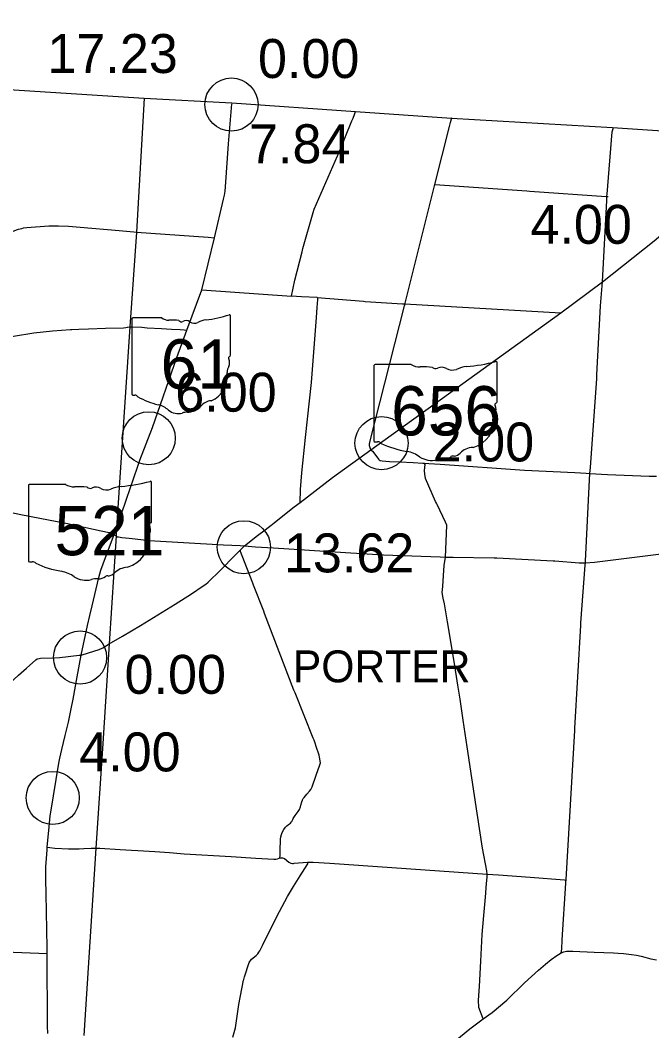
# Model space of a CAD drawing. Extents: x 1659811 to 1934326, y 644115 to 934867.
# Drawn here: x 1870167 to 1888004, y 831231 to 859763 of the extents above; entities that cross this region are included whole.
import ezdxf

# ---------------------------------------------------------------- set-up
doc = ezdxf.new("R2010")
doc.units = 0
for name, color, linetype in [('Default', 7, 'Continuous'), ('GM_X_County', 7, 'Continuous'), ('GM_X_County_Road', 7, 'Continuous'), ('GM_X_State_Route', 7, 'Continuous'), ('GM_X_State_Shield', 7, 'Continuous'), ('GM_X_Township', 7, 'Continuous'), ('GM_X_Township_Road', 7, 'Continuous'), ('GM_X_Township_Text', 7, 'Continuous')]:
    doc.layers.add(name, color=color, linetype=linetype)

msp = doc.modelspace()

# ---------------------------------------------------------------- linework, layer by layer
at = {"layer": 'Default'}
for centre in [(1876133, 857381), (1876133, 857381), (1873797, 847960), (1880372, 847822), (1876484, 844881), (1871858, 841769), (1871085, 837804)]:
    msp.add_circle(centre, 750, dxfattribs=at)
at = {"layer": 'GM_X_County'}
msp.add_lwpolyline([(1848864, 860810), (1848787, 859601), (1848752, 859146), (1850615, 859080), (1861827, 858324), (1863977, 858188), (1869100, 857855), (1873671, 857558), (1876143, 857428), (1879641, 857188), (1882352, 856998), (1886895, 856734), (1890695, 856480)], dxfattribs=at)
at = {"layer": 'GM_X_County_Road'}
for points in [[(1878069, 846144), (1878085, 846512), (1878125, 846983), (1878226, 847978), (1878395, 849532), (1878536, 851373), (1878554, 851651), (1878570, 851880), (1878570, 851906), (1878562, 851922), (1878551, 851936), (1878115, 851952), (1877831, 851971), (1877925, 852422), (1878131, 853220), (1878152, 853318), (1878443, 854333), (1878470, 854429), (1879125, 855929), (1879153, 855993), (1879536, 856921), (1879568, 856998), (1879605, 857097), (1879641, 857189)], [(1864382, 852364), (1866086, 852648), (1867135, 852815), (1867230, 852828), (1867285, 852844), (1868084, 853084), (1868453, 853203), (1868961, 853395), (1869281, 853526), (1870063, 853845), (1870117, 853862), (1870213, 853886), (1870261, 853896), (1870358, 853911), (1870972, 853957), (1871252, 853958), (1871532, 853946), (1871862, 853920), (1872960, 853823), (1873374, 853784)], [(1873374, 853784), (1873447, 853777), (1875479, 853633), (1875652, 853621)], [(1886129, 844439), (1886132, 844491), (1886249, 846785), (1886257, 846969), (1886270, 847136), (1886449, 849651), (1886451, 849675), (1886456, 849754), (1886558, 851700), (1886613, 852377)], [(1876497, 844924), (1876809, 844899), (1877320, 844863), (1879351, 844730), (1880430, 844669), (1882026, 844608), (1882181, 844601), (1882392, 844602), (1883554, 844583), (1883632, 844581), (1885215, 844502), (1885270, 844499), (1885954, 844440), (1886129, 844439), (1886387, 844458), (1889478, 844848)], [(1883352, 835653), (1883345, 835749), (1883225, 836391), (1883075, 837371), (1882925, 838372), (1882793, 839248), (1882676, 839999), (1882590, 840590), (1882528, 840993), (1882422, 841658), (1882235, 842776), (1882147, 843282), (1882115, 843443), (1882081, 843608), (1882104, 843778), (1882120, 844088), (1882142, 844371), (1882181, 844601)], [(1870933, 836411), (1871002, 836403), (1871142, 836391), (1871530, 836366), (1871699, 836364), (1871833, 836370), (1871969, 836377), (1872176, 836385), (1872306, 836385), (1872331, 836384)], [(1872331, 836384), (1872418, 836383), (1872993, 836351), (1873307, 836333), (1873487, 836321), (1873966, 836289), (1874379, 836263), (1874795, 836230), (1876128, 836148), (1876819, 836105), (1877326, 836075), (1877391, 836079), (1877434, 836089), (1877480, 836104), (1877504, 836111), (1877539, 836118), (1877542, 836118), (1877573, 836116), (1877603, 836108), (1877631, 836094), (1877756, 835993), (1877776, 835979), (1877806, 835965), (1877821, 835960), (1877854, 835956), (1877887, 835957), (1877903, 835960), (1878279, 835990)], [(1883240, 831567), (1883121, 831886), (1883110, 832097), (1883136, 832477), (1883174, 833194), (1883211, 833953), (1883259, 834488), (1883303, 835001), (1883338, 835393), (1883351, 835566), (1883352, 835653)], [(1883240, 831567), (1883496, 831745), (1883911, 832096), (1884413, 832583), (1884807, 832938), (1885003, 833112), (1885166, 833243), (1885326, 833358), (1885368, 833385), (1885446, 833427), (1885524, 833460), (1885556, 833468), (1885599, 833476), (1885624, 833478), (1885649, 833478), (1885778, 833475), (1886380, 833452), (1886918, 833430), (1887051, 833421), (1887207, 833409), (1887432, 833384), (1887568, 833364), (1887708, 833334), (1887981, 833265), (1888133, 833232)], [(1881648, 830290), (1881808, 830417), (1882869, 831288), (1883240, 831567)]]:
    msp.add_lwpolyline(points, dxfattribs=at)
at = {"layer": 'GM_X_State_Route'}
for points in [[(1870943, 831158), (1870942, 831364), (1870928, 833417), (1870925, 833572), (1870898, 835100), (1870893, 835500), (1870895, 835861), (1870908, 836093), (1870926, 836338), (1870933, 836411), (1870982, 836992), (1871017, 837298), (1871032, 837400), (1871261, 838785), (1871288, 838923), (1871345, 839169), (1871441, 839565), (1871531, 839946), (1871607, 840316), (1871659, 840595), (1871776, 841222), (1871888, 841839), (1872065, 842672), (1872135, 842960), (1872195, 843231), (1872309, 843713), (1872385, 844033), (1872444, 844239), (1872573, 844591), (1872823, 845242), (1872889, 845433), (1872993, 845731), (1873113, 846066), (1873172, 846240), (1873478, 847144), (1873548, 847343), (1873901, 848259), (1874595, 850236), (1874875, 851008), (1875301, 852152), (1875652, 853621), (1875910, 854713), (1875935, 854825), (1875954, 854939), (1875967, 855054), (1876050, 856275), (1876144, 857406)], [(1877908, 846019), (1878069, 846144), (1878991, 846854), (1880073, 847637), (1885437, 851504), (1886613, 852377), (1888074, 853536), (1889468, 854711), (1890217, 855366), (1890913, 855912), (1891583, 856425)], [(1875906, 844320), (1876154, 844572), (1876386, 844812), (1876497, 844924), (1876868, 845210), (1877089, 845378), (1877250, 845505), (1877281, 845529), (1877348, 845583), (1877908, 846019)], [(1869925, 845860), (1870186, 845810), (1871499, 845553), (1872455, 845346), (1872684, 845295), (1872802, 845263), (1872823, 845242), (1872874, 845201), (1872899, 845188), (1872917, 845181), (1872945, 845174), (1873042, 845161), (1873246, 845142), (1873416, 845122), (1873807, 845072), (1875906, 844954), (1876379, 844930), (1876497, 844924)], [(1871888, 841839), (1872092, 841906), (1872394, 841999), (1872499, 842046), (1872678, 842151), (1873057, 842376), (1873560, 842674), (1874539, 843277), (1875001, 843568), (1875337, 843791), (1875406, 843841), (1875471, 843896), (1875822, 844235), (1875906, 844320)]]:
    msp.add_lwpolyline(points, dxfattribs=at)
at = {"layer": 'GM_X_State_Shield'}
for p, q in [((1876105, 850307), (1876105, 851412)), ((1876105, 850307), (1876105, 851412)), ((1873321, 851323), (1873321, 849210)), ((1873321, 851323), (1873321, 849210)), ((1874164, 851360), (1873349, 851360)), ((1874164, 851360), (1873349, 851360)), ((1876105, 850307), (1876105, 850307)), ((1876105, 850307), (1876105, 850307)), ((1880157, 850003), (1880157, 847890)), ((1880157, 850003), (1880157, 847890)), ((1881211, 850040), (1880192, 850040)), ((1881211, 850040), (1880192, 850040)), ((1883638, 848987), (1883638, 850092)), ((1883638, 848987), (1883638, 850092)), ((1883637, 848987), (1883638, 848987)), ((1883637, 848987), (1883638, 848987)), ((1870398, 846620), (1870398, 844506)), ((1870398, 846620), (1870398, 844506)), ((1871452, 846656), (1870432, 846656)), ((1871452, 846656), (1870432, 846656)), ((1873878, 845603), (1873878, 846708)), ((1873878, 845603), (1873878, 846708)), ((1873878, 845603), (1873878, 845603)), ((1873878, 845603), (1873878, 845603))]:
    msp.add_line(p, q, dxfattribs=at)
for centre, radius, start, end in [((1875114, 854241), 2953, 275.8445, 288.9065), ((1875114, 854241), 2953, 275.8445, 288.9065), ((1876075, 851417), 31, 351.8621, 97.738), ((1876075, 851417), 31, 351.8621, 97.738), ((1873353, 851328), 32.3, 98.1301, 188.1301), ((1873353, 851328), 32.3, 98.1301, 188.1301), ((1874358, 851605), 313, 231.6195, 271.1119), ((1874358, 851605), 313, 231.6195, 271.1119), ((1874462, 850173), 1123, 80.4867, 94.9883), ((1874462, 850173), 1123, 80.4867, 94.9883), ((1874717, 851339), 90.3, 219.7921, 297.1024), ((1874717, 851339), 90.3, 219.7921, 297.1024), ((1874849, 851095), 188, 54.4667, 119.1411), ((1874849, 851095), 188, 54.4667, 119.1411), ((1875092, 851430), 226, 233.8562, 294.8282), ((1875092, 851430), 226, 233.8562, 294.8282), ((1875490, 850714), 594, 97.3462, 120.7689), ((1875490, 850714), 594, 97.3462, 120.7689), ((1876098, 850225), 48, 107.944, 210.337), ((1876098, 850225), 48, 107.944, 210.337), ((1876072, 850302), 33.2, 289.6038, 7.7341), ((1876072, 850302), 33.2, 289.6038, 7.7341), ((1876217, 849844), 210, 136.8065, 186.9296), ((1876217, 849844), 210, 136.8065, 186.9296), ((1875793, 850086), 288, 340.033, 23.6496), ((1875793, 850086), 288, 340.033, 23.6496), ((1875279, 849703), 739, 292.3089, 8.9858), ((1875279, 849703), 739, 292.3089, 8.9858), ((1873353, 849205), 32.5, 171.9584, 258.3066), ((1873353, 849205), 32.5, 171.9584, 258.3066), ((1873358, 849422), 248, 267.339, 280.6039), ((1873358, 849422), 248, 267.339, 280.6039), ((1873409, 849088), 89.5, 29.7484, 93.2717), ((1873409, 849088), 89.5, 29.7484, 93.2717), ((1874540, 850987), 2132, 240.4129, 257.1985), ((1874540, 850987), 2132, 240.4129, 257.1985), ((1873904, 848261), 667, 47.1842, 75.836), ((1873904, 848261), 667, 47.1842, 75.836), ((1875078, 849005), 239, 282.8732, 323.2771), ((1875078, 849005), 239, 282.8732, 323.2771), ((1875590, 848617), 404, 94.4031, 142.5768), ((1875590, 848617), 404, 94.4031, 142.5768), ((1874625, 849078), 423, 230.7004, 286.2918), ((1874625, 849078), 423, 230.7004, 286.2918), ((1874870, 848347), 348, 85.6951, 111.2099), ((1874870, 848347), 348, 85.6951, 111.2099), ((1874901, 848919), 226, 268.777, 315.5493), ((1874901, 848919), 226, 268.777, 315.5493), ((1875105, 848715), 63.5, 65.7517, 132.6484), ((1875105, 848715), 63.5, 65.7517, 132.6484)]:
    msp.add_arc(centre, radius, start, end, dxfattribs=at)
for centre, major_axis, start_param, end_param in [((1880197, 850008), (40.3, 0), 1.712693, 3.28349), ((1880197, 850008), (40.3, 0), 1.712693, 3.28349), ((1881453, 850285), (391, 0), 4.042523, 4.731795), ((1881453, 850285), (391, 0), 4.042523, 4.731795), ((1881583, 848853), (1404, 0), 1.404758, 1.657858), ((1881583, 848853), (1404, 0), 1.404758, 1.657858), ((1882068, 849775), (235, 0), 0.950623, 2.079405), ((1882068, 849775), (235, 0), 0.950623, 2.079405), ((1882869, 849394), (743, 0), 1.699011, 2.107814), ((1882869, 849394), (743, 0), 1.699011, 2.107814), ((1882398, 852921), (3691, 0), 4.814394, 5.042369), ((1882398, 852921), (3691, 0), 4.814394, 5.042369), ((1883599, 850097), (38.7, 0), 6.141152, 7.989035), ((1883599, 850097), (38.7, 0), 6.141152, 7.989035), ((1881902, 850019), (113, 0), 3.836095, 5.185415), ((1881902, 850019), (113, 0), 3.836095, 5.185415), ((1882370, 850110), (282, 0), 4.081561, 5.145723), ((1882370, 850110), (282, 0), 4.081561, 5.145723), ((1883629, 848905), (60, 0), 1.883978, 3.671073), ((1883629, 848905), (60, 0), 1.883978, 3.671073), ((1883247, 848766), (360, 0), 5.934695, 6.695948), ((1883247, 848766), (360, 0), 5.934695, 6.695948), ((1883596, 848982), (41.5, 0), 5.05454, 6.418171), ((1883596, 848982), (41.5, 0), 5.05454, 6.418171), ((1883776, 848524), (262, 0), 2.387724, 3.262537), ((1883776, 848524), (262, 0), 2.387724, 3.262537), ((1882605, 848383), (923, 0), 5.101752, 6.440018), ((1882605, 848383), (923, 0), 5.101752, 6.440018), ((1880197, 847885), (40.7, 0), 3.00124, 4.508301), ((1880197, 847885), (40.7, 0), 3.00124, 4.508301), ((1880204, 848102), (310, 0), 4.665946, 4.897461), ((1880204, 848102), (310, 0), 4.665946, 4.897461), ((1880267, 847768), (112, 0), 0.519207, 1.627899), ((1880267, 847768), (112, 0), 0.519207, 1.627899), ((1881680, 849667), (2665, 0), 4.195997, 4.488961), ((1881680, 849667), (2665, 0), 4.195997, 4.488961), ((1882994, 847297), (506, 0), 1.647645, 2.488434), ((1882994, 847297), (506, 0), 1.647645, 2.488434), ((1880886, 846941), (834, 0), 0.823519, 1.323587), ((1880886, 846941), (834, 0), 0.823519, 1.323587), ((1881788, 847758), (529, 0), 4.026481, 4.996735), ((1881788, 847758), (529, 0), 4.026481, 4.996735), ((1882132, 847599), (282, 0), 4.691044, 5.507374), ((1882132, 847599), (282, 0), 4.691044, 5.507374), ((1882387, 847395), (79.4, 0), 1.147584, 2.315152), ((1882387, 847395), (79.4, 0), 1.147584, 2.315152), ((1882353, 847685), (298, 0), 4.937069, 5.64225), ((1882353, 847685), (298, 0), 4.937069, 5.64225), ((1882093, 847027), (435, 0), 1.495662, 1.94098), ((1882093, 847027), (435, 0), 1.495662, 1.94098), ((1870438, 846624), (40.3, 0), 1.712693, 3.28349), ((1870438, 846624), (40.3, 0), 1.712693, 3.28349), ((1871694, 846901), (391, 0), 4.042523, 4.731795), ((1871694, 846901), (391, 0), 4.042523, 4.731795), ((1871824, 845470), (1404, 0), 1.404758, 1.657858), ((1871824, 845470), (1404, 0), 1.404758, 1.657858), ((1872143, 846635), (113, 0), 3.836095, 5.185415), ((1872143, 846635), (113, 0), 3.836095, 5.185415), ((1872308, 846391), (235, 0), 0.950623, 2.079405), ((1872308, 846391), (235, 0), 0.950623, 2.079405), ((1872611, 846726), (282, 0), 4.081561, 5.145723), ((1872611, 846726), (282, 0), 4.081561, 5.145723), ((1873109, 846011), (743, 0), 1.699011, 2.107814), ((1873109, 846011), (743, 0), 1.699011, 2.107814), ((1872639, 849537), (3691, 0), 4.814394, 5.042369), ((1872639, 849537), (3691, 0), 4.814394, 5.042369), ((1873840, 846713), (38.7, 0), 6.141152, 7.989035), ((1873840, 846713), (38.7, 0), 6.141152, 7.989035), ((1873870, 845522), (60, 0), 1.883978, 3.671073), ((1873870, 845522), (60, 0), 1.883978, 3.671073), ((1873488, 845382), (360, 0), 5.934695, 6.695948), ((1873488, 845382), (360, 0), 5.934695, 6.695948), ((1873837, 845599), (41.5, 0), 5.05454, 6.418171), ((1873837, 845599), (41.5, 0), 5.05454, 6.418171), ((1872845, 845000), (923, 0), 5.101752, 6.440018), ((1872845, 845000), (923, 0), 5.101752, 6.440018), ((1874017, 845140), (262, 0), 2.387724, 3.262537), ((1874017, 845140), (262, 0), 2.387724, 3.262537), ((1870438, 844502), (40.7, 0), 3.00124, 4.508301), ((1870438, 844502), (40.7, 0), 3.00124, 4.508301), ((1870444, 844718), (310, 0), 4.665946, 4.897461), ((1870444, 844718), (310, 0), 4.665946, 4.897461), ((1870508, 844385), (112, 0), 0.519207, 1.627899), ((1870508, 844385), (112, 0), 0.519207, 1.627899), ((1871921, 846283), (2665, 0), 4.195997, 4.488961), ((1871921, 846283), (2665, 0), 4.195997, 4.488961), ((1873235, 843913), (506, 0), 1.647645, 2.488434), ((1873235, 843913), (506, 0), 1.647645, 2.488434), ((1871127, 843557), (834, 0), 0.823519, 1.323587), ((1871127, 843557), (834, 0), 0.823519, 1.323587), ((1872028, 844374), (529, 0), 4.026481, 4.996735), ((1872028, 844374), (529, 0), 4.026481, 4.996735), ((1872334, 843643), (435, 0), 1.495662, 1.94098), ((1872334, 843643), (435, 0), 1.495662, 1.94098), ((1872373, 844216), (282, 0), 4.691044, 5.507374), ((1872373, 844216), (282, 0), 4.691044, 5.507374), ((1872628, 844011), (79.4, 0), 1.147584, 2.315152), ((1872628, 844011), (79.4, 0), 1.147584, 2.315152), ((1872594, 844302), (298, 0), 4.937069, 5.64225), ((1872594, 844302), (298, 0), 4.937069, 5.64225)]:
    msp.add_ellipse(centre, major_axis=major_axis, ratio=0.8, start_param=start_param, end_param=end_param, dxfattribs=at)
at = {"layer": 'GM_X_Township'}
msp.add_lwpolyline([(1869100, 857855), (1873671, 857558), (1873447, 853777), (1873266, 851105), (1872889, 845433), (1872874, 845201), (1872678, 842151), (1872497, 839344), (1872306, 836385), (1871965, 831096)], dxfattribs=at)
at = {"layer": 'GM_X_Township_Road'}
for points in [[(1881030, 851742), (1881033, 851753), (1881038, 851772), (1881876, 855126), (1882288, 856762), (1882322, 856876), (1882360, 857020)], [(1886743, 854850), (1886885, 856612), (1886918, 856737)], [(1881876, 855126), (1884475, 854944), (1884555, 854939), (1886714, 854786), (1886737, 854784), (1886771, 854782)], [(1886613, 852377), (1886732, 854673), (1886735, 854748), (1886736, 854770), (1886737, 854784), (1886738, 854791), (1886743, 854850)], [(1875301, 852152), (1877831, 851971)], [(1878551, 851936), (1879863, 851829)], [(1879863, 851829), (1879912, 851825), (1880967, 851757)], [(1880073, 847637), (1880028, 847749), (1880030, 847793), (1880052, 847886), (1881020, 851698), (1881027, 851730), (1881030, 851742)], [(1880967, 851757), (1881014, 851754), (1881019, 851754), (1881033, 851753), (1885437, 851504)], [(1873201, 851094), (1873266, 851105), (1873316, 851109), (1873602, 851093), (1873755, 851081), (1874156, 851056), (1874440, 851043), (1874686, 851029), (1874797, 851021), (1874875, 851008)], [(1868758, 850767), (1869911, 850836), (1869979, 850842), (1870548, 850939), (1871084, 850990), (1871587, 851034), (1871629, 851035)], [(1871629, 851035), (1871821, 851038), (1872096, 851051), (1872573, 851066), (1873080, 851077), (1873153, 851086), (1873189, 851092), (1873201, 851094)], [(1880073, 847637), (1880119, 847597), (1880215, 847475), (1880282, 847373), (1880306, 847346), (1880336, 847332), (1880393, 847320), (1880601, 847305), (1880879, 847291), (1881267, 847277), (1881536, 847259), (1881580, 847257), (1881708, 847250), (1882026, 847230), (1884406, 847060), (1885829, 846989), (1886154, 846974), (1886257, 846969), (1886753, 846940), (1887931, 846886), (1888141, 846889)], [(1882181, 844601), (1882218, 845500), (1882218, 845505), (1882178, 845591), (1881944, 846088), (1881925, 846129), (1881900, 846178), (1881613, 846828), (1881595, 846950), (1881589, 847049), (1881601, 847222), (1881580, 847257)], [(1878444, 839494), (1877928, 840772), (1877899, 840844), (1877069, 843015), (1877046, 843075), (1876757, 843812), (1876734, 843872), (1876436, 844644), (1876389, 844761), (1876386, 844812)], [(1885446, 833427), (1885462, 833535), (1885473, 833796), (1885574, 835394), (1885580, 835487), (1885580, 835490), (1885581, 835505), (1885831, 839707), (1885835, 839776), (1885999, 842676), (1886002, 842745), (1886125, 844378), (1886129, 844439)], [(1866665, 839615), (1866674, 839624), (1866777, 839711), (1866913, 839811), (1868052, 840243), (1868716, 840498), (1869221, 840653), (1869529, 840766), (1869582, 840790), (1869627, 840814), (1869702, 840869), (1869986, 841148), (1870122, 841273), (1870349, 841472), (1870605, 841706), (1870651, 841731), (1870706, 841746), (1870745, 841748), (1871135, 841758), (1871285, 841769), (1871833, 841832), (1871888, 841839)], [(1877504, 836111), (1877505, 836183), (1877512, 836312), (1877521, 836644), (1877530, 836707), (1877546, 836769), (1877568, 836829), (1877610, 836910), (1877659, 836975), (1877699, 837015), (1877743, 837051), (1877776, 837074), (1877803, 837097), (1877825, 837126), (1877835, 837141), (1877864, 837196), (1877880, 837227), (1877896, 837256), (1877932, 837309), (1877992, 837382), (1878020, 837419), (1878051, 837481), (1878079, 837553), (1878089, 837602), (1878118, 837696), (1878135, 837742), (1878140, 837754), (1878161, 837789), (1878186, 837820), (1878262, 837909), (1878336, 837999), (1878371, 838044), (1878412, 838119), (1878530, 838451), (1878625, 838740), (1878645, 838799), (1878617, 838955), (1878607, 839009), (1878529, 839261), (1878501, 839352), (1878466, 839439), (1878444, 839494)], [(1876176, 831049), (1876244, 831313), (1876339, 831976), (1876476, 832658), (1876479, 832675), (1876506, 832758), (1876634, 833154), (1876703, 833255), (1876835, 833358), (1876875, 833401), (1876911, 833448), (1876937, 833491), (1877010, 833643), (1877414, 834454), (1877715, 835018), (1877883, 835308), (1878069, 835602), (1878276, 835912), (1878286, 835945), (1878286, 835969), (1878279, 835990)], [(1878279, 835990), (1878360, 835995), (1878441, 835994), (1878907, 835961), (1883352, 835653)], [(1883352, 835653), (1883676, 835633), (1884568, 835572), (1885540, 835488), (1885580, 835487), (1885592, 835487)], [(1868291, 833514), (1868297, 833513), (1870928, 833417)]]:
    msp.add_lwpolyline(points, dxfattribs=at)

# ---------------------------------------------------------------- texts
at = {"layer": 'Default'}
for s, p in [('17.23', (1870936, 858272)), ('0.00', (1876883, 858131)), ('7.84', (1876630, 855724)), ('4.00', (1884578, 853449)), ('6.00', (1874547, 848710)), ('2.00', (1881818, 847304)), ('13.62', (1877615, 844173)), ('0.00', (1873115, 840744)), ('4.00', (1871835, 838554))]:
    msp.add_text(s, height=1100, dxfattribs=at).set_placement(p)
at = {"layer": 'GM_X_State_Shield'}
for s, p in [('61', (1874131, 849359)), ('61', (1874131, 849359)), ('656', (1880642, 848039)), ('656', (1880642, 848039)), ('521', (1871135, 844656)), ('521', (1871135, 844656))]:
    msp.add_text(s, height=1392.2, dxfattribs=at).set_placement(p)
at = {"layer": 'GM_X_Township_Text'}
msp.add_text('PORTER', height=900, rotation=0, dxfattribs=at).set_placement((1877867, 841070))

doc.saveas('drawing.dxf')
